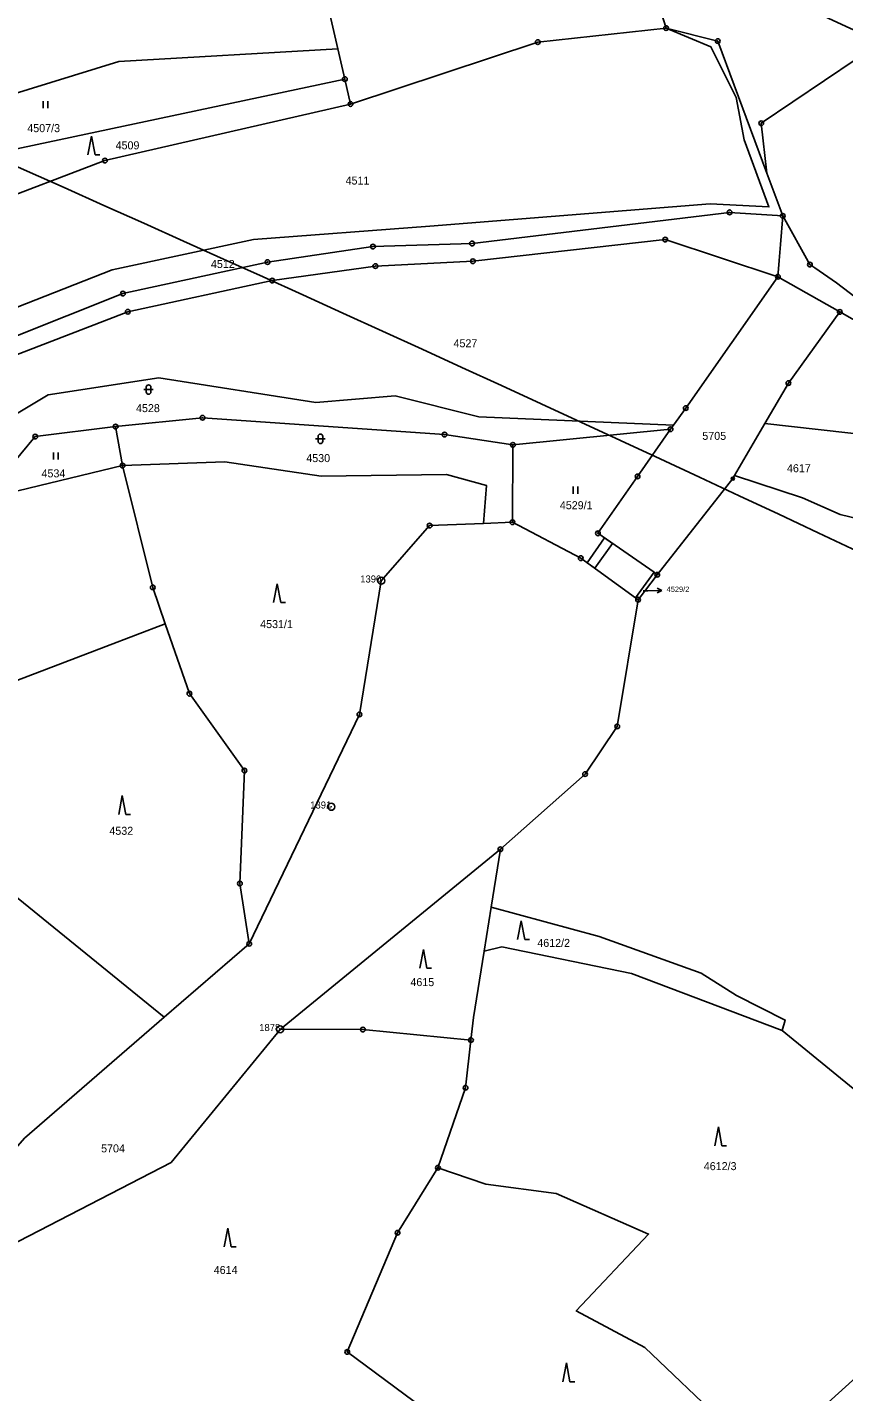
# Model space of a CAD drawing. Extents: x -644096 to -634268, y -1141430 to -1133463.
# Drawn here: x -638516.2 to -638342.7, y -1137496.6 to -1137206.7 of the extents above; entities that cross this region are included whole.
import ezdxf

# ---------------------------------------------------------------- set-up
doc = ezdxf.new("R2010")
doc.units = 0
for name, color, linetype in [('_CIVIL_CONSTRUCTION', 7, 'Continuous'), ('B_Hranice _3D', 7, 'Continuous'), ('spodek_nasyp', 7, 'Continuous'), ('spodek_zarez', 7, 'Continuous'), ('svrsek_osa_sjezdy', 7, 'Continuous'), ('svrsek_osa_terminal_VRT', 7, 'Continuous'), ('svrsek_osa_VRT', 7, 'Continuous'), ('svrsek_popisy_VRT', 7, 'Continuous'), ('terminal_VRT', 7, 'Continuous')]:
    doc.layers.add(name, color=color, linetype=linetype)

msp = doc.modelspace()

# ---------------------------------------------------------------- linework, layer by layer
at = {"layer": '_CIVIL_CONSTRUCTION'}
for centre, radius in [((-638380.48, -1137206.86), 0.5), ((-638380.48, -1137206.86), 0.0303), ((-638369.51, -1137209.6), 0.5), ((-638407.75, -1137209.84), 0.5), ((-638407.75, -1137209.84), 0.0303), ((-638369.51, -1137209.6), 0.0303), ((-638448.73, -1137217.68), 0.5), ((-638448.73, -1137217.68), 0.0303), ((-638447.51, -1137222.98), 0.5), ((-638447.51, -1137222.98), 0.0303), ((-638360.26, -1137227.08), 0.5), ((-638360.26, -1137227.08), 0.0303), ((-638499.69, -1137234.99), 0.5), ((-638499.69, -1137234.99), 0.0303), ((-638366.98, -1137246), 0.5), ((-638366.98, -1137246), 0.0303), ((-638355.69, -1137246.75), 0.5), ((-638355.69, -1137246.75), 0.0303), ((-638421.71, -1137252.62), 0.5), ((-638421.71, -1137252.62), 0.0303), ((-638380.65, -1137251.8), 0.5), ((-638380.65, -1137251.8), 0.0303), ((-638442.75, -1137253.28), 0.5), ((-638442.75, -1137253.28), 0.0303), ((-638465.14, -1137256.57), 0.5), ((-638465.14, -1137256.57), 0.0303), ((-638442.25, -1137257.42), 0.5), ((-638442.25, -1137257.42), 0.0303), ((-638421.52, -1137256.4), 0.5), ((-638421.52, -1137256.4), 0.0303), ((-638349.91, -1137257.11), 0.5), ((-638349.91, -1137257.11), 0.0303), ((-638464.14, -1137260.5), 0.5), ((-638464.14, -1137260.5), 0.0303), ((-638356.72, -1137259.68), 0.5), ((-638356.72, -1137259.68), 0.0303), ((-638495.88, -1137263.27), 0.5), ((-638495.88, -1137263.27), 0.0303), ((-638494.84, -1137267.11), 0.5), ((-638494.84, -1137267.11), 0.0303), ((-638343.58, -1137267.15), 0.5), ((-638343.58, -1137267.15), 0.0303), ((-638354.49, -1137282.27), 0.5), ((-638354.49, -1137282.27), 0.0303), ((-638376.3, -1137287.58), 0.5), ((-638478.95, -1137289.65), 0.5), ((-638478.95, -1137289.65), 0.0303), ((-638376.3, -1137287.58), 0.0303), ((-638514.51, -1137293.65), 0.5), ((-638497.42, -1137291.53), 0.5), ((-638497.42, -1137291.53), 0.0303), ((-638427.54, -1137293.22), 0.5), ((-638427.54, -1137293.22), 0.0303), ((-638379.54, -1137292.08), 0.5), ((-638379.54, -1137292.08), 0.0303), ((-638514.51, -1137293.65), 0.0303), ((-638413.02, -1137295.4), 0.5), ((-638413.02, -1137295.4), 0.0303), ((-638495.94, -1137299.81), 0.5), ((-638495.94, -1137299.81), 0.0303), ((-638386.54, -1137302.1), 0.5), ((-638386.54, -1137302.1), 0.0303), ((-638366.29, -1137302.57), 0.335), ((-638366.29, -1137302.57), 0.0203), ((-638430.71, -1137312.54), 0.5), ((-638430.71, -1137312.54), 0.0303), ((-638413.12, -1137311.84), 0.5), ((-638413.12, -1137311.84), 0.0303), ((-638394.96, -1137314.2), 0.5), ((-638394.96, -1137314.2), 0.0303), ((-638398.6, -1137319.48), 0.5), ((-638398.6, -1137319.48), 0.0303), ((-638489.54, -1137325.7), 0.5), ((-638441, -1137324.27), 0.75), ((-638441, -1137324.27), 0.03), ((-638382.37, -1137323), 0.5), ((-638382.37, -1137323), 0.0303), ((-638489.54, -1137325.7), 0.0303), ((-638386.43, -1137328.3), 0.5), ((-638386.43, -1137328.3), 0.0303), ((-638481.74, -1137348.27), 0.5), ((-638481.74, -1137348.27), 0.0303), ((-638445.62, -1137352.69), 0.5), ((-638445.62, -1137352.69), 0.0303), ((-638390.87, -1137355.22), 0.5), ((-638390.87, -1137355.22), 0.0303), ((-638470.06, -1137364.62), 0.5), ((-638470.06, -1137364.62), 0.0303), ((-638397.7, -1137365.37), 0.5), ((-638397.7, -1137365.37), 0.0303), ((-638451.63, -1137372.3), 0.75), ((-638451.63, -1137372.3), 0.03), ((-638415.68, -1137381.33), 0.5), ((-638415.68, -1137381.33), 0.0303), ((-638471.02, -1137388.61), 0.5), ((-638471.02, -1137388.61), 0.0303), ((-638469.04, -1137401.41), 0.5), ((-638469.04, -1137401.41), 0.0303), ((-638462.47, -1137419.58), 0.75), ((-638462.47, -1137419.58), 0.03), ((-638444.89, -1137419.64), 0.5), ((-638444.89, -1137419.64), 0.0303), ((-638421.93, -1137421.87), 0.5), ((-638421.93, -1137421.87), 0.0303), ((-638423.09, -1137432.01), 0.5), ((-638423.09, -1137432.01), 0.0303), ((-638428.94, -1137449.01), 0.5), ((-638428.94, -1137449.01), 0.0303), ((-638437.54, -1137462.82), 0.5), ((-638437.54, -1137462.82), 0.0303), ((-638448.21, -1137488.14), 0.5), ((-638448.21, -1137488.14), 0.0303)]:
    msp.add_circle(centre, radius, dxfattribs=at)
at = {"layer": 'B_Hranice _3D'}
msp.add_lwpolyline([(-638393.54, -1137315.19), (-638397.25, -1137320.46), (-638395.63, -1137321.64), (-638391.89, -1137316.33)], close=True, dxfattribs=at)
at = {"layer": 'spodek_nasyp'}
for radius in [8902.25, 8702.25]:
    msp.add_arc((-642050.26, -1145189.6), radius, 63.41797, 71.234685, dxfattribs=at)
at = {"layer": 'spodek_zarez'}
msp.add_circle((-638683.07, -1137056.85), 1378.08, dxfattribs=at)
at = {"layer": 'svrsek_osa_sjezdy'}
for p, q in [((-638512.85, -1137223.9), (-638512.85, -1137222.4)), ((-638511.85, -1137223.9), (-638511.85, -1137222.4)), ((-638502.55, -1137229.8), (-638503.3, -1137233.8)), ((-638501.8, -1137233.8), (-638502.55, -1137229.8)), ((-638501.8, -1137233.8), (-638500.8, -1137233.8)), ((-638491.42, -1137283.66), (-638489.42, -1137283.66)), ((-638490.92, -1137283.16), (-638490.92, -1137284.16)), ((-638489.92, -1137284.16), (-638489.92, -1137283.16)), ((-638454.93, -1137294.12), (-638452.93, -1137294.12)), ((-638454.43, -1137293.62), (-638454.43, -1137294.62)), ((-638453.43, -1137294.62), (-638453.43, -1137293.62)), ((-638510.63, -1137298.53), (-638510.63, -1137297.03)), ((-638509.63, -1137298.53), (-638509.63, -1137297.03)), ((-638400.25, -1137305.78), (-638400.25, -1137304.28)), ((-638399.25, -1137305.78), (-638399.25, -1137304.28)), ((-638463.11, -1137324.91), (-638463.86, -1137328.91)), ((-638462.36, -1137328.91), (-638463.11, -1137324.91)), ((-638462.36, -1137328.91), (-638461.36, -1137328.91)), ((-638496.02, -1137369.92), (-638496.77, -1137373.92)), ((-638495.27, -1137373.92), (-638496.02, -1137369.92)), ((-638495.27, -1137373.92), (-638494.27, -1137373.92)), ((-638411.27, -1137396.53), (-638412.02, -1137400.53)), ((-638410.52, -1137400.53), (-638411.27, -1137396.53)), ((-638410.52, -1137400.53), (-638409.52, -1137400.53)), ((-638432.05, -1137402.63), (-638432.8, -1137406.63)), ((-638431.3, -1137406.63), (-638432.05, -1137402.63)), ((-638431.3, -1137406.63), (-638430.3, -1137406.63)), ((-638369.37, -1137440.32), (-638370.12, -1137444.32)), ((-638368.62, -1137444.32), (-638369.37, -1137440.32)), ((-638368.62, -1137444.32), (-638367.62, -1137444.32)), ((-638473.6, -1137461.81), (-638474.35, -1137465.81)), ((-638472.85, -1137465.81), (-638473.6, -1137461.81)), ((-638472.85, -1137465.81), (-638471.85, -1137465.81)), ((-638401.65, -1137490.46), (-638402.4, -1137494.46)), ((-638400.9, -1137494.46), (-638401.65, -1137490.46)), ((-638400.9, -1137494.46), (-638399.9, -1137494.46))]:
    msp.add_line(p, q, dxfattribs=at)
for centre, start, end in [((-638490.42, -1137283.16), 0, 180), ((-638490.42, -1137284.16), 180, 359.9879), ((-638453.93, -1137293.62), 0, 180), ((-638453.93, -1137294.62), 180, 359.9879)]:
    msp.add_arc(centre, 0.5, start, end, dxfattribs=at)
at = {"layer": 'svrsek_osa_terminal_VRT'}
msp.add_arc((-642050.26, -1145189.6), 8802.25, 41.413152, 75.317049, dxfattribs=at)
at = {"layer": 'svrsek_popisy_VRT'}
for p, q in [((-638385.35, -1137326.41), (-638384.36, -1137326.4)), ((-638384.36, -1137326.4), (-638381.36, -1137326.35)), ((-638381.36, -1137326.35), (-638382.37, -1137325.86)), ((-638381.36, -1137326.35), (-638382.35, -1137326.87))]:
    msp.add_line(p, q, dxfattribs=at)
at = {"layer": 'terminal_VRT'}
for p, q in [((-638453.39, -1137197.55), (-638450.22, -1137211.23)), ((-638453.39, -1137197.55), (-638450.22, -1137211.23)), ((-638407.75, -1137209.84), (-638380.48, -1137206.86)), ((-638407.75, -1137209.84), (-638380.48, -1137206.86)), ((-638380.48, -1137206.86), (-638369.51, -1137209.6)), ((-638380.48, -1137206.86), (-638369.51, -1137209.6)), ((-638450.22, -1137211.23), (-638448.73, -1137217.68)), ((-638450.22, -1137211.23), (-638448.73, -1137217.68)), ((-638447.51, -1137222.98), (-638407.75, -1137209.84)), ((-638447.51, -1137222.98), (-638407.75, -1137209.84)), ((-638369.51, -1137209.6), (-638359.07, -1137237.67)), ((-638369.51, -1137209.6), (-638359.07, -1137237.67)), ((-638448.73, -1137217.68), (-638447.51, -1137222.98)), ((-638448.73, -1137217.68), (-638447.51, -1137222.98)), ((-638359.07, -1137237.67), (-638355.69, -1137246.75)), ((-638359.07, -1137237.67), (-638355.69, -1137246.75)), ((-638356.72, -1137259.68), (-638343.58, -1137267.15)), ((-638356.72, -1137259.68), (-638343.58, -1137267.15)), ((-638343.58, -1137267.15), (-638318.35, -1137281.47)), ((-638343.58, -1137267.15), (-638318.35, -1137281.47)), ((-638497.42, -1137291.53), (-638495.94, -1137299.81)), ((-638413.02, -1137295.4), (-638379.54, -1137292.08)), ((-638379.54, -1137292.08), (-638378.93, -1137291.23)), ((-638359.48, -1137290.85), (-638365.93, -1137301.95)), ((-638328.56, -1137294.4), (-638359.48, -1137290.85)), ((-638413.02, -1137295.4), (-638413.12, -1137311.84)), ((-638419.28, -1137312.08), (-638413.12, -1137311.84)), ((-638386.99, -1137327.93), (-638383.04, -1137322.46)), ((-638386.43, -1137328.3), (-638382.37, -1137323)), ((-638382.37, -1137323), (-638383.04, -1137322.46)), ((-638386.99, -1137327.93), (-638386.43, -1137328.3)), ((-638550.81, -1137365.33), (-638487.1, -1137417.03)), ((-638415.68, -1137381.33), (-638462.42, -1137419.58)), ((-638415.68, -1137381.33), (-638417.65, -1137393.62)), ((-638417.65, -1137393.62), (-638419.15, -1137402.96)), ((-638487.1, -1137417.03), (-638469.04, -1137401.41))]:
    msp.add_line(p, q, dxfattribs=at)
for points in [[(-638386.24, -1137162.2), (-638386.56, -1137187.82), (-638380.48, -1137206.86)], [(-638359.07, -1137237.67), (-638360.26, -1137227.08), (-638340.07, -1137213.48), (-638324.32, -1137207.27), (-638311.32, -1137199.73), (-638303.18, -1137189.15), (-638298.56, -1137182.99), (-638292.25, -1137174.81)], [(-638534.62, -1137272.52), (-638498.15, -1137258.25), (-638468.11, -1137251.74), (-638430.65, -1137248.94), (-638371.13, -1137244.2), (-638358.64, -1137244.84), (-638363.86, -1137230.57), (-638365.56, -1137221.59), (-638370.94, -1137210.86), (-638380.48, -1137206.86)], [(-638450.22, -1137211.23), (-638496.75, -1137213.94), (-638520.79, -1137221.38), (-638536.36, -1137229.99), (-638545.95, -1137236.8), (-638570.95, -1137248.57), (-638591.67, -1137256.94), (-638592.27, -1137256.74), (-638594.65, -1137253.59), (-638587.37, -1137245.61), (-638589.52, -1137243.95), (-638607.83, -1137250.19)], [(-638533.59, -1137240.28), (-638519.73, -1137232.77), (-638448.73, -1137217.68)], [(-638528.99, -1137248.14), (-638525.34, -1137244.76), (-638499.69, -1137234.99), (-638447.51, -1137222.98)], [(-638531.32, -1137277.37), (-638495.88, -1137263.27), (-638465.14, -1137256.57), (-638442.75, -1137253.28), (-638421.71, -1137252.62), (-638366.98, -1137246), (-638355.69, -1137246.75)], [(-638355.69, -1137246.75), (-638356.18, -1137252.84), (-638356.45, -1137256.24), (-638356.72, -1137259.68)], [(-638355.69, -1137246.75), (-638356.18, -1137252.84), (-638356.45, -1137256.24), (-638356.72, -1137259.68)], [(-638337.71, -1137266.03), (-638344.31, -1137261), (-638348.89, -1137257.76), (-638349.91, -1137257.11), (-638355.69, -1137246.75)], [(-638547.51, -1137292.7), (-638529.04, -1137280.33), (-638494.84, -1137267.11), (-638464.14, -1137260.5), (-638442.25, -1137257.42), (-638421.52, -1137256.4), (-638380.65, -1137251.8), (-638356.72, -1137259.68)], [(-638378.93, -1137291.23), (-638376.3, -1137287.58), (-638356.72, -1137259.68)], [(-638343.58, -1137267.15), (-638354.49, -1137282.27), (-638359.48, -1137290.85)], [(-638547.51, -1137292.7), (-638527.04, -1137293.91), (-638511.76, -1137284.74), (-638488.26, -1137281.15), (-638454.88, -1137286.43), (-638438.07, -1137284.97), (-638420.24, -1137289.45), (-638378.93, -1137291.23)], [(-638497.42, -1137291.53), (-638478.95, -1137289.65), (-638427.54, -1137293.22), (-638413.02, -1137295.4)], [(-638520.58, -1137301.02), (-638514.51, -1137293.65), (-638497.42, -1137291.53)], [(-638383.04, -1137322.46), (-638394.96, -1137314.2), (-638386.54, -1137302.1), (-638379.54, -1137292.08)], [(-638495.94, -1137299.81), (-638474.25, -1137298.99), (-638453.73, -1137302.07), (-638427.13, -1137301.7), (-638418.65, -1137304.03), (-638419.28, -1137312.08)], [(-638495.94, -1137299.81), (-638522.69, -1137306.22), (-638534.28, -1137309.58), (-638561.99, -1137314.97), (-638572.53, -1137323.75), (-638578.69, -1137335.9), (-638581.04, -1137346.72)], [(-638495.94, -1137299.81), (-638489.54, -1137325.7), (-638486.87, -1137333.43)], [(-638365.93, -1137301.95), (-638366.29, -1137302.57), (-638382.37, -1137323)], [(-638292.12, -1137322.72), (-638301.6, -1137322.86), (-638320.99, -1137315.68), (-638343.52, -1137310.21), (-638351.49, -1137306.64), (-638365.93, -1137301.95)], [(-638469.04, -1137401.41), (-638445.62, -1137352.69), (-638441, -1137324.27), (-638430.71, -1137312.54), (-638419.28, -1137312.08)], [(-638413.12, -1137311.84), (-638398.6, -1137319.48), (-638386.99, -1137327.93)], [(-638386.43, -1137328.3), (-638390.87, -1137355.22), (-638397.7, -1137365.37), (-638415.68, -1137381.33)], [(-638486.87, -1137333.43), (-638537.39, -1137352.68), (-638550.81, -1137365.33)], [(-638486.87, -1137333.43), (-638481.74, -1137348.27), (-638470.06, -1137364.62), (-638471.02, -1137388.61), (-638469.04, -1137401.41)], [(-638417.65, -1137393.62), (-638394.68, -1137399.85), (-638373.06, -1137407.67), (-638365.53, -1137412.38), (-638355.16, -1137417.61), (-638355.81, -1137419.84)], [(-638419.15, -1137402.96), (-638421.41, -1137417.09), (-638421.93, -1137421.87)], [(-638419.15, -1137402.96), (-638415.41, -1137402.07), (-638387.83, -1137407.7), (-638355.81, -1137419.84)], [(-638552.02, -1137463.04), (-638527.89, -1137455.37), (-638516.75, -1137442.69), (-638487.1, -1137417.03)], [(-638462.42, -1137419.58), (-638485.64, -1137447.92), (-638520.2, -1137465.77), (-638541.83, -1137499.41), (-638546.13, -1137506.09)], [(-638421.93, -1137421.87), (-638444.89, -1137419.64), (-638462.42, -1137419.58)], [(-638355.81, -1137419.84), (-638304.73, -1137461.56), (-638360.06, -1137511.55)], [(-638421.93, -1137421.87), (-638423.09, -1137432.01), (-638428.94, -1137449.01)], [(-638428.94, -1137449.01), (-638437.54, -1137462.82), (-638448.21, -1137488.14), (-638432.08, -1137500.12), (-638418.46, -1137500.7), (-638442.1, -1137530.97)], [(-638428.94, -1137449.01), (-638418.77, -1137452.48), (-638403.84, -1137454.46), (-638384.21, -1137463.11), (-638399.58, -1137479.41), (-638384.99, -1137487.21), (-638368.22, -1137503.23), (-638360.06, -1137511.55)]]:
    msp.add_lwpolyline(points, dxfattribs=at)

# ---------------------------------------------------------------- texts
at = {"layer": '_CIVIL_CONSTRUCTION'}
for s, p in [('1390', (-638445.45, -1137324.65)), ('1391', (-638456.08, -1137372.68)), ('1878', (-638466.92, -1137419.96))]:
    msp.add_text(s, height=1.5, dxfattribs=at).set_placement(p)
at = {"layer": 'svrsek_osa_VRT'}
for s, height, p in [('4507/3', 1.7, (-638516.19, -1137228.96)), ('4509', 1.7, (-638497.43, -1137232.61)), ('4511', 1.7, (-638448.57, -1137240.09)), ('4512', 1.7, (-638477.18, -1137257.83)), ('4527', 1.7, (-638425.64, -1137274.67)), ('4528', 1.7, (-638493.09, -1137288.45)), ('5705', 1.7, (-638372.78, -1137294.34)), ('4530', 1.7, (-638456.92, -1137299.07)), ('4534', 1.7, (-638513.17, -1137302.31)), ('4617', 1.7, (-638354.8, -1137301.22)), ('4529/1', 1.7, (-638403.05, -1137309.08)), ('4529/2', 1.14, (-638380.36, -1137326.66)), ('4531/1', 1.7, (-638466.72, -1137334.34)), ('4532', 1.7, (-638498.75, -1137378.26)), ('4612/2', 1.7, (-638407.84, -1137402.08)), ('4615', 1.7, (-638434.8, -1137410.41)), ('5704', 1.7, (-638500.51, -1137445.74)), ('4612/3', 1.7, (-638372.47, -1137449.51)), ('4614', 1.7, (-638476.58, -1137471.57))]:
    msp.add_text(s, height=height, dxfattribs=at).set_placement(p)

doc.saveas('drawing.dxf')
